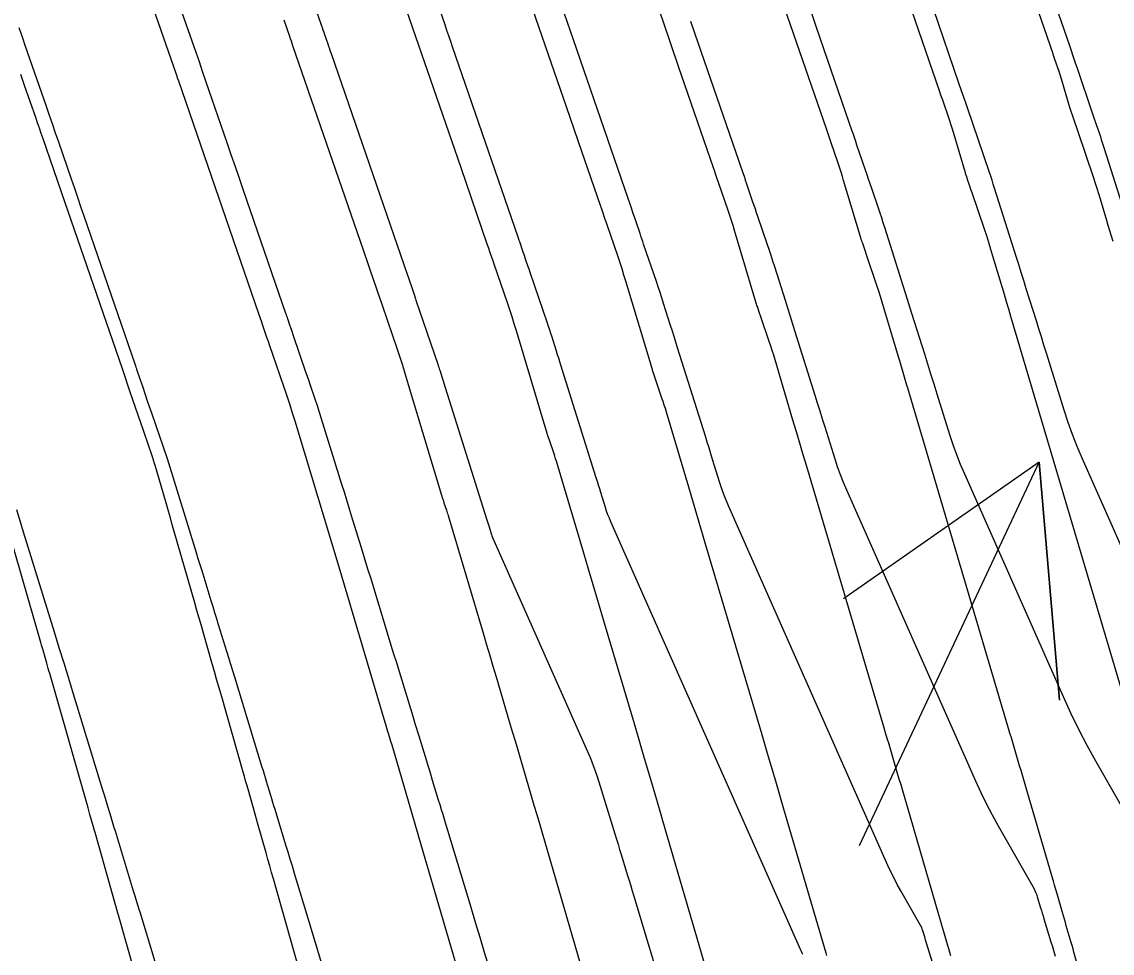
# Model space of a CAD drawing. Extents: x 954385 to 988206, y 1868364 to 1924553.
# Drawn here: x 957836.08 to 957863.48, y 1919816.22 to 1919839.64 of the extents above; entities that cross this region are included whole.
import ezdxf

# ---------------------------------------------------------------- set-up
doc = ezdxf.new("R2010")
doc.units = 0
for name, color, linetype in [('16', 7, 'Continuous'), ('26', 7, 'Continuous'), ('6', 7, 'Continuous'), ('7', 7, 'Continuous'), ('Default', 7, 'Continuous')]:
    doc.layers.add(name, color=color, linetype=linetype)

msp = doc.modelspace()

# ---------------------------------------------------------------- linework, layer by layer
at = {"layer": '16'}
for points in [[(957863.506, 1919834.114), (957863.466, 1919834.247), (957863.427, 1919834.38), (957863.387, 1919834.514), (957863.348, 1919834.647), (957863.19, 1919835.18), (957863.149, 1919835.313), (957863.108, 1919835.445), (957863.065, 1919835.577), (957863.021, 1919835.709), (957862.618, 1919836.9), (957862.585, 1919836.997), (957862.552, 1919837.094), (957862.487, 1919837.288), (957862.47, 1919837.337), (957862.455, 1919837.385), (957862.439, 1919837.434), (957862.424, 1919837.483), (957862.218, 1919838.172), (957862.201, 1919838.226), (957862.184, 1919838.279), (957862.167, 1919838.333), (957862.149, 1919838.386), (957862.045, 1919838.691), (957862.01, 1919838.794), (957861.997, 1919838.832), (957860.262, 1919843.871)], [(957864.017, 1919821.838), (957860.939, 1919832.229), (957860.884, 1919832.415), (957860.829, 1919832.601), (957860.774, 1919832.787), (957860.719, 1919832.973), (957860.488, 1919833.749), (957860.437, 1919833.918), (957860.385, 1919834.087), (957860.33, 1919834.255), (957860.274, 1919834.422), (957859.963, 1919835.342), (957859.935, 1919835.425), (957859.906, 1919835.509), (957859.85, 1919835.676), (957859.836, 1919835.718), (957859.822, 1919835.76), (957859.809, 1919835.802), (957859.796, 1919835.845), (957859.476, 1919836.911), (957859.452, 1919836.99), (957859.427, 1919837.068), (957859.402, 1919837.146), (957859.376, 1919837.223), (957859.224, 1919837.67), (957859.204, 1919837.726), (957859.172, 1919837.82), (957859.153, 1919837.876), (957857.742, 1919841.974)], [(957859.428, 1919816.156), (957859.403, 1919816.242), (957859.378, 1919816.328), (957859.354, 1919816.414), (957859.329, 1919816.499), (957859.229, 1919816.843), (957859.204, 1919816.929), (957859.179, 1919817.015), (957859.154, 1919817.1), (957859.129, 1919817.186), (957858.262, 1919820.159), (957858.219, 1919820.305), (957858.177, 1919820.451), (957858.134, 1919820.597), (957858.091, 1919820.743), (957857.918, 1919821.328), (957857.875, 1919821.474), (957857.832, 1919821.62), (957857.789, 1919821.766), (957857.746, 1919821.912), (957855.806, 1919828.46), (957855.72, 1919828.751), (957855.634, 1919829.042), (957855.547, 1919829.333), (957855.461, 1919829.624), (957855.01, 1919831.141), (957854.976, 1919831.256), (957854.94, 1919831.371), (957854.903, 1919831.485), (957854.865, 1919831.599), (957854.653, 1919832.225), (957854.615, 1919832.339), (957854.576, 1919832.453), (957854.566, 1919832.481), (957854.557, 1919832.51), (957854.548, 1919832.538), (957854.539, 1919832.567), (957853.993, 1919834.389), (957853.954, 1919834.517), (957853.914, 1919834.644), (957853.872, 1919834.772), (957853.83, 1919834.899), (957853.591, 1919835.597), (957853.56, 1919835.689), (957853.508, 1919835.842), (957853.487, 1919835.903), (957853.466, 1919835.964), (957852.588, 1919838.514), (957852.203, 1919839.633), (957851.479, 1919841.736)], [(957847.748, 1919813.365), (957846.12, 1919818.946), (957846.044, 1919819.206), (957845.968, 1919819.466), (957845.891, 1919819.725), (957845.815, 1919819.985), (957845.384, 1919821.448), (957845.356, 1919821.543), (957845.327, 1919821.639), (957845.257, 1919821.877), (957845.229, 1919821.972), (957845.214, 1919822.02), (957844.055, 1919825.925), (957844.051, 1919825.939), (957844.046, 1919825.953), (957844.028, 1919826.007), (957844.026, 1919826.012), (957843.027, 1919829.344), (957842.957, 1919829.571), (957842.886, 1919829.798), (957842.812, 1919830.024), (957842.737, 1919830.249), (957842.314, 1919831.489), (957842.277, 1919831.598), (957842.24, 1919831.706), (957842.147, 1919831.979), (957842.129, 1919832.031), (957842.11, 1919832.084), (957842.038, 1919832.295), (957840.022, 1919838.15), (957840.004, 1919838.204), (957839.966, 1919838.313), (957838.933, 1919841.283)], [(957848.615, 1919840.84), (957849.76, 1919837.512), (957850.056, 1919836.653), (957850.622, 1919835.008), (957850.647, 1919834.935), (957850.672, 1919834.862), (957850.735, 1919834.68), (957850.772, 1919834.57), (957851.056, 1919833.736), (957851.107, 1919833.585), (957851.157, 1919833.433), (957851.205, 1919833.28), (957851.251, 1919833.128), (957851.911, 1919830.928), (957851.918, 1919830.906), (957851.925, 1919830.884), (957851.932, 1919830.862), (957851.939, 1919830.841), (957851.983, 1919830.71), (957851.998, 1919830.666), (957852.16, 1919830.187), (957852.189, 1919830.1), (957852.218, 1919830.013), (957852.245, 1919829.925), (957852.272, 1919829.837), (957852.832, 1919827.95), (957852.934, 1919827.607), (957853.036, 1919827.263), (957853.138, 1919826.919), (957853.24, 1919826.575), (957854.61, 1919821.95), (957854.661, 1919821.775), (957854.713, 1919821.601), (957854.764, 1919821.426), (957854.816, 1919821.252), (957855.022, 1919820.554), (957855.073, 1919820.379), (957855.124, 1919820.205), (957855.175, 1919820.03), (957855.226, 1919819.855), (957856.284, 1919816.231), (957856.303, 1919816.166)], [(957863.123, 1919814.16), (957862.524, 1919816.245), (957862.5, 1919816.328), (957862.476, 1919816.411), (957862.452, 1919816.494), (957862.428, 1919816.577), (957862.332, 1919816.909), (957862.308, 1919816.992), (957862.284, 1919817.075), (957862.26, 1919817.158), (957862.236, 1919817.241), (957862.099, 1919817.715), (957862.068, 1919817.822), (957862.037, 1919817.928), (957862.006, 1919818.035), (957861.975, 1919818.141), (957861.298, 1919820.462), (957861.263, 1919820.58), (957861.229, 1919820.697), (957861.194, 1919820.815), (957861.159, 1919820.933), (957861.021, 1919821.404), (957860.986, 1919821.522), (957860.951, 1919821.64), (957860.916, 1919821.757), (957860.881, 1919821.875), (957858.373, 1919830.344), (957858.302, 1919830.583), (957858.231, 1919830.822), (957858.161, 1919831.06), (957858.09, 1919831.299), (957857.749, 1919832.445), (957857.706, 1919832.587), (957857.662, 1919832.729), (957857.617, 1919832.87), (957857.57, 1919833.011), (957857.308, 1919833.783), (957857.272, 1919833.889), (957857.213, 1919834.064), (957857.201, 1919834.1), (957857.19, 1919834.135), (957857.178, 1919834.17), (957857.168, 1919834.206), (957856.734, 1919835.65), (957856.703, 1919835.753), (957856.671, 1919835.856), (957856.637, 1919835.959), (957856.603, 1919836.061), (957856.411, 1919836.625), (957856.377, 1919836.723), (957856.335, 1919836.846), (957856.318, 1919836.896), (957856.31, 1919836.92), (957855.171, 1919840.229)], [(957853.439, 1919815.276), (957852.191, 1919819.552), (957852.132, 1919819.755), (957852.072, 1919819.958), (957852.012, 1919820.161), (957851.953, 1919820.364), (957851.714, 1919821.176), (957851.654, 1919821.379), (957851.594, 1919821.582), (957851.534, 1919821.785), (957851.474, 1919821.987), (957850.673, 1919824.69), (957850.556, 1919825.087), (957850.438, 1919825.483), (957850.32, 1919825.88), (957850.203, 1919826.276), (957849.533, 1919828.533), (957849.514, 1919828.594), (957849.495, 1919828.655), (957849.476, 1919828.715), (957849.455, 1919828.776), (957849.338, 1919829.123), (957849.302, 1919829.229), (957849.297, 1919829.244), (957849.292, 1919829.259), (957849.287, 1919829.274), (957849.283, 1919829.29), (957848.51, 1919831.866), (957848.456, 1919832.044), (957848.4, 1919832.221), (957848.342, 1919832.398), (957848.283, 1919832.574), (957847.953, 1919833.543), (957847.924, 1919833.628), (957847.895, 1919833.713), (957847.837, 1919833.882), (957847.822, 1919833.925), (957847.808, 1919833.967), (957847.793, 1919834.01), (957847.779, 1919834.052), (957847.12, 1919835.964), (957845.75, 1919839.943)], [(957842.664, 1919839.686), (957842.806, 1919839.279), (957842.826, 1919839.221), (957842.846, 1919839.163), (957842.866, 1919839.104), (957842.886, 1919839.046), (957844.657, 1919833.904), (957844.935, 1919833.096), (957844.952, 1919833.048), (957844.968, 1919832.999), (957844.985, 1919832.951), (957845.001, 1919832.903), (957845.084, 1919832.661), (957845.117, 1919832.565), (957845.133, 1919832.516), (957845.51, 1919831.411), (957845.577, 1919831.211), (957845.643, 1919831.009), (957845.706, 1919830.808), (957845.768, 1919830.605), (957846.654, 1919827.651), (957846.66, 1919827.634), (957846.665, 1919827.617), (957846.688, 1919827.549), (957846.751, 1919827.364), (957846.762, 1919827.331), (957846.773, 1919827.297), (957846.783, 1919827.263), (957846.794, 1919827.229), (957847.682, 1919824.239), (957847.761, 1919823.972), (957847.84, 1919823.704), (957847.92, 1919823.436), (957847.999, 1919823.169), (957848.338, 1919822.025), (957848.406, 1919821.794), (957848.475, 1919821.562), (957848.543, 1919821.331), (957848.611, 1919821.1), (957848.884, 1919820.175), (957848.952, 1919819.943), (957849.02, 1919819.712), (957849.088, 1919819.481), (957849.155, 1919819.249), (957850.593, 1919814.32)], [(957843.147, 1919815.448), (957842.403, 1919818.092), (957842.357, 1919818.254), (957842.311, 1919818.417), (957842.265, 1919818.579), (957842.219, 1919818.741), (957842.003, 1919819.503), (957841.943, 1919819.714), (957841.883, 1919819.926), (957841.764, 1919820.348), (957841.734, 1919820.454), (957841.704, 1919820.559), (957841.673, 1919820.665), (957841.643, 1919820.77), (957841.085, 1919822.726), (957841.03, 1919822.919), (957840.975, 1919823.111), (957840.92, 1919823.303), (957840.865, 1919823.495), (957840.646, 1919824.264), (957840.591, 1919824.456), (957840.536, 1919824.648), (957840.481, 1919824.84), (957840.426, 1919825.032), (957839.911, 1919826.821), (957839.861, 1919826.993), (957839.812, 1919827.164), (957839.763, 1919827.336), (957839.713, 1919827.508), (957839.463, 1919828.376), (957839.44, 1919828.458), (957839.415, 1919828.538), (957839.389, 1919828.619), (957839.362, 1919828.699), (957839.143, 1919829.339), (957838.797, 1919830.354), (957838.771, 1919830.431), (957838.656, 1919830.766), (957838.631, 1919830.839), (957838.606, 1919830.912), (957837.161, 1919835.109), (957836.616, 1919836.693), (957836.569, 1919836.827), (957836.523, 1919836.962), (957836.476, 1919837.097), (957836.429, 1919837.232), (957836.149, 1919838.041), (957836.055, 1919838.311)], [(957840.157, 1919811.313), (957838.716, 1919816.438), (957838.675, 1919816.586), (957838.633, 1919816.733), (957838.524, 1919817.122), (957838.509, 1919817.174), (957838.494, 1919817.227), (957838.442, 1919817.412), (957838.434, 1919817.438), (957837.936, 1919819.195), (957837.92, 1919819.252), (957837.904, 1919819.309), (957837.888, 1919819.365), (957837.872, 1919819.422), (957837.791, 1919819.706), (957837.742, 1919819.876), (957836.779, 1919823.251), (957836.761, 1919823.317), (957836.742, 1919823.382), (957836.723, 1919823.447), (957836.705, 1919823.512), (957836.611, 1919823.838), (957836.573, 1919823.968), (957836.555, 1919824.033), (957835.742, 1919826.861)]]:
    msp.add_lwpolyline(points, dxfattribs=at)
at = {"layer": '26'}
msp.add_lwpolyline([(957857.131, 1919818.928), (957861.651, 1919828.564), (957862.16, 1919822.585), (957861.651, 1919828.564), (957856.728, 1919825.133)], dxfattribs=at)
at = {"layer": '6'}
for points in [[(957842.658, 1919842.284), (957843.606, 1919839.56), (957843.626, 1919839.5), (957843.647, 1919839.441), (957843.667, 1919839.381), (957843.688, 1919839.322), (957843.77, 1919839.083), (957843.79, 1919839.023), (957843.811, 1919838.964), (957843.831, 1919838.904), (957843.852, 1919838.845), (957845.771, 1919833.272), (957845.786, 1919833.229), (957845.912, 1919832.859), (957845.937, 1919832.786), (957845.974, 1919832.677), (957845.986, 1919832.641), (957846.535, 1919831.031), (957846.547, 1919830.993), (957846.56, 1919830.955), (957846.572, 1919830.917), (957846.584, 1919830.879), (957846.644, 1919830.689), (957846.668, 1919830.613), (957846.68, 1919830.575), (957847.756, 1919827.145), (957847.781, 1919827.066), (957847.805, 1919826.988), (957847.855, 1919826.83), (957847.867, 1919826.791), (957847.881, 1919826.752), (957847.896, 1919826.714), (957847.913, 1919826.676), (957850.264, 1919821.372), (957850.363, 1919821.138), (957850.455, 1919820.901), (957850.541, 1919820.662), (957850.619, 1919820.42), (957850.985, 1919819.22), (957851.025, 1919819.09), (957851.065, 1919818.96), (957851.105, 1919818.829), (957851.144, 1919818.699), (957851.304, 1919818.178), (957851.344, 1919818.047), (957851.383, 1919817.917), (957851.423, 1919817.787), (957851.462, 1919817.656), (957852.261, 1919815.005)], [(957864.449, 1919824.795), (957862.733, 1919828.669), (957862.607, 1919828.964), (957862.489, 1919829.263), (957862.38, 1919829.566), (957862.28, 1919829.871), (957861.832, 1919831.31), (957861.769, 1919831.512), (957861.705, 1919831.715), (957861.642, 1919831.917), (957861.579, 1919832.119), (957861.325, 1919832.929), (957861.261, 1919833.131), (957861.197, 1919833.333), (957861.134, 1919833.536), (957861.07, 1919833.738), (957860.527, 1919835.46), (957860.496, 1919835.559), (957860.464, 1919835.657), (957860.431, 1919835.756), (957860.398, 1919835.854), (957860.265, 1919836.246), (957860.231, 1919836.344), (957860.198, 1919836.442), (957860.165, 1919836.54), (957860.131, 1919836.638), (957859.837, 1919837.504), (957859.813, 1919837.576), (957859.773, 1919837.694), (957859.757, 1919837.742), (957859.74, 1919837.789), (957859.642, 1919838.075), (957858.992, 1919839.963)]]:
    msp.add_lwpolyline(points, dxfattribs=at)
at = {"layer": '7'}
for points in [[(957864.009, 1919834.176), (957863.293, 1919836.448), (957863.269, 1919836.523), (957863.245, 1919836.598), (957863.22, 1919836.673), (957863.195, 1919836.748), (957863.093, 1919837.046), (957863.068, 1919837.121), (957863.043, 1919837.195), (957863.017, 1919837.27), (957862.992, 1919837.344), (957862.613, 1919838.462), (957862.588, 1919838.534), (957862.558, 1919838.624), (957862.539, 1919838.679), (957862.417, 1919839.034), (957861.93, 1919840.447)], [(957846.516, 1919840.128), (957846.707, 1919839.572), (957846.754, 1919839.433), (957846.802, 1919839.294), (957846.85, 1919839.155), (957846.898, 1919839.016), (957848.546, 1919834.23), (957848.574, 1919834.149), (957848.585, 1919834.118), (957848.675, 1919833.853), (957848.704, 1919833.768), (957848.732, 1919833.684), (957848.79, 1919833.515), (957848.818, 1919833.43), (957848.847, 1919833.346), (957849.281, 1919832.071), (957849.311, 1919831.984), (957849.34, 1919831.895), (957849.369, 1919831.807), (957849.397, 1919831.719), (957849.509, 1919831.365), (957849.536, 1919831.276), (957849.564, 1919831.188), (957849.592, 1919831.099), (957849.62, 1919831.011), (957850.508, 1919828.182), (957850.537, 1919828.089), (957850.566, 1919827.996), (957850.595, 1919827.903), (957850.624, 1919827.81), (957850.74, 1919827.438), (957850.77, 1919827.346), (957850.803, 1919827.254), (957850.838, 1919827.164), (957850.877, 1919827.074), (957855.649, 1919816.308), (957855.666, 1919816.271), (957855.684, 1919816.234), (957855.703, 1919816.198)], [(957847.825, 1919815.86), (957847.711, 1919816.236), (957847.597, 1919816.613), (957847.484, 1919816.989), (957847.37, 1919817.366), (957846.702, 1919819.582), (957846.665, 1919819.705), (957846.628, 1919819.827), (957846.591, 1919819.95), (957846.554, 1919820.072), (957846.404, 1919820.562), (957846.367, 1919820.685), (957846.33, 1919820.807), (957846.292, 1919820.93), (957846.255, 1919821.052), (957846.064, 1919821.676), (957845.976, 1919821.965), (957845.887, 1919822.255), (957845.569, 1919823.296), (957845.501, 1919823.518), (957845.433, 1919823.739), (957845.366, 1919823.961), (957845.298, 1919824.183), (957844.848, 1919825.656), (957844.788, 1919825.852), (957844.728, 1919826.047), (957844.668, 1919826.243), (957844.607, 1919826.439), (957844.366, 1919827.222), (957844.305, 1919827.417), (957844.245, 1919827.613), (957844.185, 1919827.809), (957844.124, 1919828.004), (957843.529, 1919829.929), (957843.529, 1919829.93), (957843.344, 1919830.472), (957843.282, 1919830.652), (957843.221, 1919830.833), (957842.909, 1919831.747), (957842.894, 1919831.791), (957842.879, 1919831.835), (957842.842, 1919831.944), (957842.819, 1919832.01), (957842.764, 1919832.171), (957842.753, 1919832.206), (957842.741, 1919832.24), (957842.729, 1919832.274), (957842.717, 1919832.308), (957841.653, 1919835.398), (957841.55, 1919835.697), (957841.447, 1919835.997), (957841.344, 1919836.296), (957841.241, 1919836.595), (957840.79, 1919837.908), (957840.707, 1919838.148), (957840.624, 1919838.389), (957840.541, 1919838.63), (957840.457, 1919838.87), (957840.062, 1919840.01)], [(957859.083, 1919815.61), (957858.82, 1919816.474), (957858.796, 1919816.552), (957858.773, 1919816.629), (957858.725, 1919816.784), (957858.712, 1919816.823), (957858.697, 1919816.86), (957858.68, 1919816.897), (957858.661, 1919816.932), (957858.171, 1919817.793), (957858.084, 1919817.949), (957858.002, 1919818.107), (957857.923, 1919818.268), (957857.849, 1919818.43), (957853.841, 1919827.473), (957853.78, 1919827.614), (957853.724, 1919827.757), (957853.673, 1919827.901), (957853.625, 1919828.047), (957853.442, 1919828.633), (957853.396, 1919828.779), (957853.351, 1919828.926), (957853.305, 1919829.072), (957853.259, 1919829.218), (957852.56, 1919831.446), (957852.516, 1919831.585), (957852.473, 1919831.724), (957852.429, 1919831.863), (957852.385, 1919832.002), (957852.21, 1919832.558), (957852.166, 1919832.697), (957852.121, 1919832.836), (957852.075, 1919832.974), (957852.028, 1919833.112), (957851.708, 1919834.051), (957851.686, 1919834.117), (957851.663, 1919834.183), (957851.641, 1919834.25), (957851.618, 1919834.316), (957851.511, 1919834.633), (957851.483, 1919834.714), (957851.455, 1919834.795), (957851.383, 1919835.007), (957851.367, 1919835.055), (957851.317, 1919835.199), (957849.944, 1919839.187), (957849.869, 1919839.406), (957849.793, 1919839.624), (957849.718, 1919839.842)], [(957855.906, 1919839.907), (957856.036, 1919839.53), (957856.876, 1919837.089), (957856.943, 1919836.896), (957856.962, 1919836.841), (957856.981, 1919836.786), (957857.032, 1919836.635), (957857.062, 1919836.547), (957857.275, 1919835.918), (957857.314, 1919835.804), (957857.353, 1919835.689), (957857.392, 1919835.575), (957857.431, 1919835.46), (957857.601, 1919834.96), (957857.642, 1919834.839), (957857.683, 1919834.717), (957857.722, 1919834.595), (957857.761, 1919834.472), (957858.138, 1919833.277), (957858.214, 1919833.037), (957858.289, 1919832.797), (957858.365, 1919832.557), (957858.44, 1919832.317), (957858.763, 1919831.288), (957858.842, 1919831.036), (957858.92, 1919830.785), (957858.999, 1919830.533), (957859.078, 1919830.282), (957859.395, 1919829.263), (957859.478, 1919829.011), (957859.568, 1919828.761), (957859.665, 1919828.514), (957859.769, 1919828.27), (957862.249, 1919822.674), (957862.438, 1919822.261), (957862.638, 1919821.854), (957862.847, 1919821.452), (957863.067, 1919821.055), (957864.314, 1919818.868)], [(957852.887, 1919839.656), (957852.99, 1919839.359), (957854.1, 1919836.136), (957854.152, 1919835.984), (957854.167, 1919835.94), (957854.182, 1919835.896), (957854.239, 1919835.73), (957854.263, 1919835.66), (957854.286, 1919835.59), (957854.447, 1919835.117), (957854.477, 1919835.027), (957854.508, 1919834.936), (957854.539, 1919834.846), (957854.57, 1919834.755), (957854.804, 1919834.067), (957854.853, 1919833.922), (957854.901, 1919833.776), (957854.949, 1919833.631), (957854.995, 1919833.485), (957855.261, 1919832.64), (957855.321, 1919832.45), (957855.381, 1919832.261), (957855.44, 1919832.071), (957855.5, 1919831.881), (957856.01, 1919830.255), (957856.073, 1919830.055), (957856.135, 1919829.855), (957856.198, 1919829.655), (957856.26, 1919829.455), (957856.51, 1919828.655), (957856.575, 1919828.456), (957856.646, 1919828.259), (957856.722, 1919828.064), (957856.805, 1919827.872), (957860.049, 1919820.552), (957860.181, 1919820.265), (957860.32, 1919819.981), (957860.466, 1919819.701), (957860.619, 1919819.424), (957861.488, 1919817.9), (957861.521, 1919817.837), (957861.551, 1919817.772), (957861.578, 1919817.706), (957861.601, 1919817.638), (957861.685, 1919817.364), (957861.706, 1919817.295), (957861.727, 1919817.226), (957861.748, 1919817.158), (957861.768, 1919817.089), (957861.946, 1919816.506), (957861.982, 1919816.386), (957862.019, 1919816.266), (957862.055, 1919816.146)], [(957843.619, 1919815.957), (957843.46, 1919816.482), (957843.301, 1919817.008), (957842.932, 1919818.227), (957842.878, 1919818.406), (957842.824, 1919818.584), (957842.77, 1919818.763), (957842.716, 1919818.941), (957842.443, 1919819.836), (957842.416, 1919819.924), (957842.39, 1919820.012), (957842.363, 1919820.1), (957842.336, 1919820.188), (957842.23, 1919820.539), (957842.203, 1919820.627), (957842.176, 1919820.715), (957842.149, 1919820.803), (957842.122, 1919820.891), (957841.429, 1919823.158), (957841.38, 1919823.32), (957841.33, 1919823.483), (957841.281, 1919823.645), (957841.231, 1919823.807), (957841.026, 1919824.48), (957840.98, 1919824.63), (957840.933, 1919824.781), (957840.887, 1919824.932), (957840.841, 1919825.082), (957840.608, 1919825.835), (957840.515, 1919826.136), (957840.469, 1919826.286), (957839.74, 1919828.647), (957839.739, 1919828.649), (957839.346, 1919829.799), (957839.25, 1919830.08), (957839.118, 1919830.468), (957839.095, 1919830.536), (957839.054, 1919830.655), (957838.981, 1919830.872), (957838.968, 1919830.911), (957838.954, 1919830.95), (957838.941, 1919830.989), (957838.928, 1919831.028), (957837.646, 1919834.755), (957837.566, 1919834.987), (957837.487, 1919835.219), (957837.407, 1919835.451), (957837.327, 1919835.683), (957837.008, 1919836.611), (957836.928, 1919836.843), (957836.848, 1919837.075), (957836.768, 1919837.307), (957836.688, 1919837.539), (957836.174, 1919839.019), (957836.092, 1919839.255), (957836.01, 1919839.491)], [(957840.533, 1919812.342), (957839.049, 1919817.253), (957839.035, 1919817.298), (957839.022, 1919817.342), (957839.009, 1919817.386), (957838.995, 1919817.43), (957838.928, 1919817.651), (957838.888, 1919817.784), (957838.43, 1919819.288), (957838.403, 1919819.376), (957838.377, 1919819.464), (957838.35, 1919819.552), (957838.323, 1919819.64), (957838.215, 1919819.992), (957838.162, 1919820.168), (957838.108, 1919820.344), (957837.377, 1919822.738), (957837.258, 1919823.126), (957837.139, 1919823.514), (957837.02, 1919823.902), (957836.9, 1919824.29), (957836.239, 1919826.431), (957836.124, 1919826.805), (957835.951, 1919827.366)]]:
    msp.add_lwpolyline(points, dxfattribs=at)
at = {"layer": 'Default'}
msp.add_arc((956871.597, 1919501.221), 996.448, 12.648055, 34.075074, dxfattribs=at)

doc.saveas('drawing.dxf')
